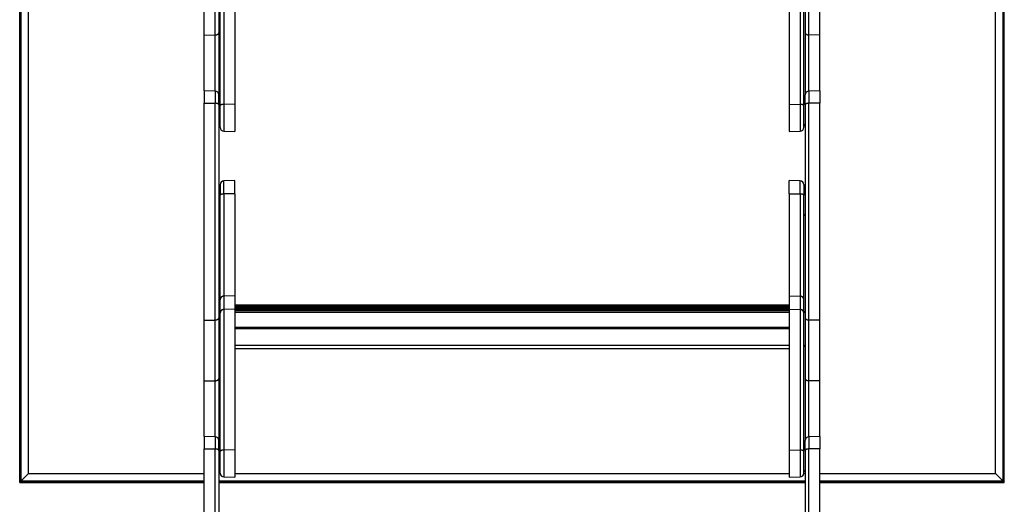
# Model space of a CAD drawing. Header units: inches. Extents: x 0 to 77643, y -44170 to 0.
# Tile 324 of 546: x 76110 to 76178, y -39617 to -39584. Entities that reach past the tile are written whole.
import ezdxf

# ---------------------------------------------------------------- set-up
doc = ezdxf.new("R2010")
doc.units = ezdxf.units.IN
doc.header["$MEASUREMENT"] = 0
doc.layers.get('0').update_dxf_attribs({"lineweight": 0})
doc.layers.add('FAKRO LOFT LADDERS', color=7, linetype='Continuous')

# ---------------------------------------------------------------- blocks, each defined once
blk = doc.blocks.new('A$C6AF374F8')
at = {"layer": 'FAKRO LOFT LADDERS', "color": 7, "linetype": 'Continuous'}
for p, q in [((32.5, 1575.17), (32.5, 2754.17)), ((32.65, 1575.32), (32.65, 2754.01)), ((707.35, 1575.32), (707.35, 2754.01)), ((707.5, 1575.17), (707.5, 2754.17)), ((33.3, 1575.97), (33.3, 2753.36)), ((33.3, 2753.36), (33.3, 1575.97)), ((38.5, 1581.17), (38.5, 2748.17)), ((701.5, 1581.17), (701.5, 2748.17)), ((706.7, 1575.97), (706.7, 2753.36)), ((706.7, 2753.36), (706.7, 1575.97)), ((172.41, 1930.88), (172.41, 1834.42)), ((180, 1931.14), (180, 1834.51)), ((560, 1931.14), (560, 1834.51)), ((567.59, 1930.88), (567.59, 1834.42)), ((169, 1925.14), (169, 1883.5)), ((170, 1833.57), (170, 1928.42)), ((570, 1833.57), (570, 1928.42)), ((571, 1925.14), (571, 1883.5)), ((159, 1881.85), (159, 1923.49)), ((166.59, 1882.01), (166.59, 1923.64)), ((573.41, 1882.01), (573.41, 1923.64)), ((581, 1881.85), (581, 1923.49)), ((169, 1883.5), (169, 1840.98)), ((571, 1883.5), (571, 1840.98)), ((159, 1881.85), (166.59, 1882.01)), ((159, 1843.75), (159, 1881.85)), ((166.59, 1843.48), (166.59, 1882.01)), ((581, 1881.85), (573.41, 1882.01)), ((573.41, 1843.48), (573.41, 1882.01)), ((581, 1843.75), (581, 1881.85)), ((159, 1843.75), (159, 1835.29)), ((166.59, 1843.48), (159, 1843.75)), ((166.59, 1843.48), (166.59, 1835.18)), ((581, 1843.75), (573.41, 1843.48)), ((573.41, 1843.48), (573.41, 1835.18)), ((581, 1843.75), (581, 1835.29)), ((169, 1834.2), (169, 1840.98)), ((571, 1834.2), (571, 1840.98)), ((159, 1686.36), (159, 1835.29)), ((159, 1835.29), (166.59, 1835.18)), ((166.59, 1686.52), (166.59, 1835.18)), ((169, 1834.2), (169, 1688.01)), ((170, 1818.51), (170, 1833.57)), ((180, 1834.51), (172.41, 1834.42)), ((172.41, 1834.42), (172.41, 1816.01)), ((180, 1834.51), (180, 1815.75)), ((560, 1834.51), (560, 1815.75)), ((560, 1834.51), (567.59, 1834.42)), ((567.59, 1834.42), (567.59, 1816.01)), ((570, 1818.51), (570, 1833.57)), ((571, 1834.2), (571, 1688.01)), ((581, 1835.29), (573.41, 1835.18)), ((573.41, 1686.52), (573.41, 1835.18)), ((581, 1686.36), (581, 1835.29)), ((172.41, 1816.01), (180, 1815.75)), ((560, 1815.75), (567.59, 1816.01)), ((180, 1782.16), (172.41, 1781.89)), ((180, 1773.04), (180, 1782.16)), ((560, 1773.04), (560, 1782.16)), ((567.59, 1781.89), (560, 1782.16)), ((170, 1779.4), (170, 1772.08)), ((172.41, 1772.95), (172.41, 1781.89)), ((567.59, 1772.95), (567.59, 1781.89)), ((570, 1779.4), (570, 1772.08)), ((170, 1700.43), (170, 1772.08)), ((180, 1773.04), (172.41, 1772.95)), ((172.41, 1772.95), (172.41, 1702.89)), ((180, 1773.04), (180, 1703.15)), ((560, 1773.04), (560, 1703.15)), ((560, 1773.04), (567.59, 1772.95)), ((567.59, 1772.95), (567.59, 1702.89)), ((570, 1700.43), (570, 1772.08)), ((180, 1703.15), (172.41, 1702.89)), ((172.41, 1702.89), (172.41, 1693.75)), ((180, 1703.15), (180, 1694.01)), ((560, 1703.15), (560, 1694.01)), ((560, 1703.15), (567.59, 1702.89)), ((567.59, 1702.89), (567.59, 1693.75)), ((170, 1691.29), (170, 1700.43)), ((560, 1696.77), (180, 1696.77)), ((560, 1696.58), (180, 1696.58)), ((560, 1696.39), (180, 1696.39)), ((180, 1695.94), (560, 1695.94)), ((210.92, 1695.67), (180, 1695.67)), ((210.92, 1695.48), (180, 1695.48)), ((210.92, 1695.29), (180, 1695.29)), ((180, 1694.84), (210.92, 1694.84)), ((560, 1694.56), (180, 1694.56)), ((560, 1694.37), (180, 1694.37)), ((210.92, 1695.48), (210.92, 1695.67)), ((210.92, 1695.29), (210.92, 1695.48)), ((210.92, 1694.84), (210.92, 1695.29)), ((210.92, 1694.56), (210.92, 1694.84)), ((211.83, 1695.33), (228.17, 1695.33)), ((212.5, 1694.67), (211.91, 1695.26)), ((212.41, 1694.56), (211.91, 1695.07)), ((212.22, 1694.56), (211.91, 1694.88)), ((228.09, 1695.26), (227.5, 1694.67)), ((228.09, 1695.07), (227.59, 1694.56)), ((228.09, 1694.88), (227.78, 1694.56)), ((229.08, 1695.67), (229.08, 1695.48)), ((270.92, 1695.67), (229.08, 1695.67)), ((229.08, 1695.48), (229.08, 1695.29)), ((270.92, 1695.48), (229.08, 1695.48)), ((229.08, 1695.29), (229.08, 1694.84)), ((270.92, 1695.29), (229.08, 1695.29)), ((229.08, 1694.84), (229.08, 1694.56)), ((229.08, 1694.84), (270.92, 1694.84)), ((270.92, 1695.48), (270.92, 1695.67)), ((270.92, 1695.29), (270.92, 1695.48)), ((270.92, 1694.84), (270.92, 1695.29)), ((270.92, 1694.56), (270.92, 1694.84)), ((271.83, 1695.33), (288.17, 1695.33)), ((272.5, 1694.67), (271.91, 1695.26)), ((272.41, 1694.56), (271.91, 1695.07)), ((272.22, 1694.56), (271.91, 1694.88)), ((288.09, 1695.26), (287.5, 1694.67)), ((288.09, 1695.07), (287.59, 1694.56)), ((288.09, 1694.88), (287.78, 1694.56)), ((289.08, 1695.67), (289.08, 1695.48)), ((330.92, 1695.67), (289.08, 1695.67)), ((289.08, 1695.48), (289.08, 1695.29)), ((330.92, 1695.48), (289.08, 1695.48)), ((289.08, 1695.29), (289.08, 1694.84)), ((330.92, 1695.29), (289.08, 1695.29)), ((289.08, 1694.84), (289.08, 1694.56)), ((289.08, 1694.84), (330.92, 1694.84)), ((330.92, 1695.48), (330.92, 1695.67)), ((330.92, 1695.29), (330.92, 1695.48)), ((330.92, 1694.84), (330.92, 1695.29)), ((330.92, 1694.56), (330.92, 1694.84)), ((331.83, 1695.33), (348.17, 1695.33)), ((332.5, 1694.67), (331.91, 1695.26)), ((332.41, 1694.56), (331.91, 1695.07)), ((332.22, 1694.56), (331.91, 1694.88)), ((348.09, 1695.26), (347.5, 1694.67)), ((348.09, 1695.07), (347.59, 1694.56)), ((348.09, 1694.88), (347.78, 1694.56)), ((349.08, 1695.67), (349.08, 1695.48)), ((390.92, 1695.67), (349.08, 1695.67)), ((349.08, 1695.48), (349.08, 1695.29)), ((390.92, 1695.48), (349.08, 1695.48)), ((349.08, 1695.29), (349.08, 1694.84)), ((390.92, 1695.29), (349.08, 1695.29)), ((349.08, 1694.84), (349.08, 1694.56)), ((349.08, 1694.84), (390.92, 1694.84)), ((390.92, 1695.48), (390.92, 1695.67)), ((390.92, 1695.29), (390.92, 1695.48)), ((390.92, 1694.84), (390.92, 1695.29)), ((390.92, 1694.56), (390.92, 1694.84)), ((391.83, 1695.33), (408.17, 1695.33)), ((392.5, 1694.67), (391.91, 1695.26)), ((392.41, 1694.56), (391.91, 1695.07)), ((392.22, 1694.56), (391.91, 1694.88)), ((408.09, 1695.26), (407.5, 1694.67)), ((408.09, 1695.07), (407.59, 1694.56)), ((408.09, 1694.88), (407.78, 1694.56)), ((409.08, 1695.67), (409.08, 1695.48)), ((450.92, 1695.67), (409.08, 1695.67)), ((409.08, 1695.48), (409.08, 1695.29)), ((450.92, 1695.48), (409.08, 1695.48)), ((409.08, 1695.29), (409.08, 1694.84)), ((450.92, 1695.29), (409.08, 1695.29)), ((409.08, 1694.84), (409.08, 1694.56)), ((409.08, 1694.84), (450.92, 1694.84)), ((450.92, 1695.48), (450.92, 1695.67)), ((450.92, 1695.29), (450.92, 1695.48)), ((450.92, 1694.84), (450.92, 1695.29)), ((450.92, 1694.56), (450.92, 1694.84)), ((451.83, 1695.33), (468.17, 1695.33)), ((452.5, 1694.67), (451.91, 1695.26)), ((452.41, 1694.56), (451.91, 1695.07)), ((452.22, 1694.56), (451.91, 1694.88)), ((468.09, 1695.26), (467.5, 1694.67)), ((468.09, 1695.07), (467.59, 1694.56)), ((468.09, 1694.88), (467.78, 1694.56)), ((469.08, 1695.67), (469.08, 1695.48)), ((510.92, 1695.67), (469.08, 1695.67)), ((469.08, 1695.48), (469.08, 1695.29)), ((510.92, 1695.48), (469.08, 1695.48)), ((469.08, 1695.29), (469.08, 1694.84)), ((510.92, 1695.29), (469.08, 1695.29)), ((469.08, 1694.84), (469.08, 1694.56)), ((469.08, 1694.84), (510.92, 1694.84)), ((510.92, 1695.48), (510.92, 1695.67)), ((510.92, 1695.29), (510.92, 1695.48)), ((510.92, 1694.84), (510.92, 1695.29)), ((510.92, 1694.56), (510.92, 1694.84)), ((511.83, 1695.33), (528.17, 1695.33)), ((512.5, 1694.67), (511.91, 1695.26)), ((512.41, 1694.56), (511.91, 1695.07)), ((512.22, 1694.56), (511.91, 1694.88)), ((528.09, 1695.26), (527.5, 1694.67)), ((528.09, 1695.07), (527.59, 1694.56)), ((528.09, 1694.88), (527.78, 1694.56)), ((529.08, 1695.67), (529.08, 1695.48)), ((560, 1695.67), (529.08, 1695.67)), ((529.08, 1695.48), (529.08, 1695.29)), ((560, 1695.48), (529.08, 1695.48)), ((529.08, 1695.29), (529.08, 1694.84)), ((560, 1695.29), (529.08, 1695.29)), ((529.08, 1694.84), (529.08, 1694.56)), ((529.08, 1694.84), (560, 1694.84)), ((570, 1691.29), (570, 1700.43)), ((169, 1688.01), (169, 1646.37)), ((170, 1596.44), (170, 1691.29)), ((180, 1694.01), (172.41, 1693.75)), ((172.41, 1693.75), (172.41, 1597.29)), ((560, 1694.19), (180, 1694.19)), ((180, 1694.01), (180, 1597.38)), ((180, 1693.74), (560, 1693.74)), ((560, 1693.13), (180, 1693.13)), ((180, 1693.13), (560, 1693.13)), ((560, 1691.6), (180, 1691.6)), ((560, 1694.01), (560, 1597.38)), ((560, 1694.01), (567.59, 1693.75)), ((567.59, 1693.75), (567.59, 1597.29)), ((570, 1596.44), (570, 1691.29)), ((571, 1688.01), (571, 1646.37)), ((159, 1686.36), (166.59, 1686.52)), ((159, 1644.72), (159, 1686.36)), ((166.59, 1644.88), (166.59, 1686.52)), ((560, 1681.28), (180, 1681.28)), ((581, 1686.36), (573.41, 1686.52)), ((573.41, 1644.88), (573.41, 1686.52)), ((581, 1644.72), (581, 1686.36)), ((560, 1680.53), (180, 1680.53)), ((560, 1669.12), (180, 1669.12)), ((180, 1667.01), (560, 1667.01)), ((159, 1644.72), (166.59, 1644.88)), ((159, 1606.62), (159, 1644.72)), ((166.59, 1606.35), (166.59, 1644.88)), ((169, 1646.37), (169, 1603.86)), ((571, 1646.37), (571, 1603.86)), ((581, 1644.72), (573.41, 1644.88)), ((573.41, 1606.35), (573.41, 1644.88)), ((581, 1606.62), (581, 1644.72)), ((159, 1606.62), (159, 1598.16)), ((166.59, 1606.35), (159, 1606.62)), ((581, 1606.62), (573.41, 1606.35)), ((581, 1606.62), (581, 1598.16)), ((166.59, 1606.35), (166.59, 1598.06)), ((169, 1597.07), (169, 1603.86)), ((571, 1597.07), (571, 1603.86)), ((573.41, 1606.35), (573.41, 1598.06)), ((159, 1449.23), (159, 1598.16)), ((159, 1598.16), (166.59, 1598.06)), ((166.59, 1449.39), (166.59, 1598.06)), ((169, 1597.07), (169, 1450.88)), ((170, 1581.38), (170, 1596.44)), ((180, 1597.38), (172.41, 1597.29)), ((172.41, 1597.29), (172.41, 1578.88)), ((180, 1597.38), (180, 1578.62)), ((560, 1597.38), (560, 1578.62)), ((560, 1597.38), (567.59, 1597.29)), ((567.59, 1597.29), (567.59, 1578.88)), ((570, 1581.38), (570, 1596.44)), ((571, 1597.07), (571, 1450.88)), ((581, 1598.16), (573.41, 1598.06)), ((573.41, 1449.39), (573.41, 1598.06)), ((581, 1449.23), (581, 1598.16)), ((33.3, 1575.97), (38.5, 1581.17)), ((38.5, 1581.17), (159, 1581.17)), ((169, 1581.17), (170.01, 1581.17)), ((180, 1581.17), (560, 1581.17)), ((569.99, 1581.17), (571, 1581.17)), ((581, 1581.17), (701.5, 1581.17)), ((706.7, 1575.97), (701.5, 1581.17)), ((32.5, 1575.17), (33.3, 1575.97)), ((32.5, 1575.17), (32.65, 1575.32)), ((32.5, 1575.17), (75.5, 1575.17)), ((33.3, 1575.97), (32.65, 1575.32)), ((32.65, 1575.32), (75.5, 1575.32)), ((75.5, 1575.97), (33.3, 1575.97)), ((33.3, 1575.97), (159, 1575.97)), ((75.5, 1575.17), (75.5, 1575.97)), ((159, 1575.97), (75.5, 1575.97)), ((75.5, 1575.17), (75.5, 1575.97)), ((75.5, 1575.17), (159, 1575.17)), ((169, 1575.97), (571, 1575.97)), ((571, 1575.97), (169, 1575.97)), ((169, 1575.17), (571, 1575.17)), ((172.41, 1578.88), (180, 1578.62)), ((560, 1578.62), (567.59, 1578.88)), ((581, 1575.97), (706.7, 1575.97)), ((664.5, 1575.97), (581, 1575.97)), ((581, 1575.17), (664.5, 1575.17)), ((706.7, 1575.97), (664.5, 1575.97)), ((664.5, 1575.97), (664.5, 1575.17)), ((664.5, 1575.17), (664.5, 1575.97)), ((664.5, 1575.32), (707.35, 1575.32)), ((664.5, 1575.17), (707.5, 1575.17)), ((707.35, 1575.32), (706.7, 1575.97)), ((707.5, 1575.17), (706.7, 1575.97)), ((707.5, 1575.17), (707.35, 1575.32))]:
    blk.add_line(p, q, dxfattribs=at)
for centre, radius, start, end in [((166.5, 1840.98), 2.5, 0, 88), ((573.5, 1840.98), 2.5, 92, 180), ((169, 1838.75), 1, 0, 90), ((571, 1838.75), 1, 90, 180), ((169, 1820.75), 1, 270, 0), ((172.5, 1818.51), 2.5, 180, 268), ((567.5, 1818.51), 2.5, 272, 0), ((571, 1820.75), 1, 180, 270), ((169, 1777.16), 1, 0, 90), ((172.5, 1779.4), 2.5, 92, 180), ((567.5, 1779.4), 2.5, 0, 88), ((571, 1777.16), 1, 90, 180), ((169, 1759.16), 1, 270, 0), ((571, 1759.16), 1, 180, 270), ((210.92, 1694.27), 1.4, 45.04133, 90), ((210.92, 1694.08), 1.4, 45.04133, 90), ((210.92, 1693.89), 1.4, 45.04133, 90), ((229.08, 1694.27), 1.4, 90, 134.95867), ((229.08, 1694.08), 1.4, 90, 134.95867), ((229.08, 1693.89), 1.4, 90, 134.95867), ((270.92, 1694.27), 1.4, 45.04133, 90), ((270.92, 1694.08), 1.4, 45.04133, 90), ((270.92, 1693.89), 1.4, 45.04133, 90), ((289.08, 1694.27), 1.4, 90, 134.95867), ((289.08, 1694.08), 1.4, 90, 134.95867), ((289.08, 1693.89), 1.4, 90, 134.95867), ((330.92, 1694.27), 1.4, 45.04133, 90), ((330.92, 1694.08), 1.4, 45.04133, 90), ((330.92, 1693.89), 1.4, 45.04133, 90), ((349.08, 1694.27), 1.4, 90, 134.95867), ((349.08, 1694.08), 1.4, 90, 134.95867), ((349.08, 1693.89), 1.4, 90, 134.95867), ((390.92, 1694.27), 1.4, 45.04133, 90), ((390.92, 1694.08), 1.4, 45.04133, 90), ((390.92, 1693.89), 1.4, 45.04133, 90), ((409.08, 1694.27), 1.4, 90, 134.95867), ((409.08, 1694.08), 1.4, 90, 134.95867), ((409.08, 1693.89), 1.4, 90, 134.95867), ((450.92, 1694.27), 1.4, 45.04133, 90), ((450.92, 1694.08), 1.4, 45.04133, 90), ((450.92, 1693.89), 1.4, 45.04133, 90), ((469.08, 1694.27), 1.4, 90, 134.95867), ((469.08, 1694.08), 1.4, 90, 134.95867), ((469.08, 1693.89), 1.4, 90, 134.95867), ((510.92, 1694.27), 1.4, 45.04133, 90), ((510.92, 1694.08), 1.4, 45.04133, 90), ((510.92, 1693.89), 1.4, 45.04133, 90), ((529.08, 1694.27), 1.4, 90, 134.95867), ((529.08, 1694.08), 1.4, 90, 134.95867), ((529.08, 1693.89), 1.4, 90, 134.95867), ((169, 1691.39), 1, 0, 90), ((571, 1691.39), 1, 90, 180), ((169, 1669.39), 1, 270, 0), ((571, 1669.39), 1, 180, 270), ((166.5, 1603.86), 2.5, 0, 88), ((169, 1601.62), 1, 0, 90), ((571, 1601.62), 1, 90, 180), ((573.5, 1603.86), 2.5, 92, 180), ((169, 1583.62), 1, 270, 0), ((172.5, 1581.38), 2.5, 180, 268), ((567.5, 1581.38), 2.5, 272, 0), ((571, 1583.62), 1, 180, 270)]:
    blk.add_arc(centre, radius, start, end, dxfattribs=at)
for points, weights in [([(166.59, 1882.01), (169, 1882.06), (169, 1883.5)], [1, 0.719339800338, 1]), ([(571, 1883.5), (571, 1882.06), (573.41, 1882.01)], [1, 0.719339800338, 1]), ([(169, 1834.2), (169, 1835.15), (166.59, 1835.18)], [1, 0.719339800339, 1]), ([(172.41, 1834.42), (170, 1834.39), (170, 1833.57)], [1, 0.719339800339, 1]), ([(570, 1833.57), (570, 1834.39), (567.59, 1834.42)], [1, 0.719339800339, 1]), ([(573.41, 1835.18), (571, 1835.15), (571, 1834.2)], [1, 0.71933980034, 1]), ([(172.41, 1772.95), (170, 1772.92), (170, 1772.08)], [1, 0.719339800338, 1]), ([(570, 1772.08), (570, 1772.92), (567.59, 1772.95)], [1, 0.719339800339, 1]), ([(172.41, 1702.89), (170, 1702.81), (170, 1700.43)], [1, 0.719339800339, 1]), ([(570, 1700.43), (570, 1702.81), (567.59, 1702.89)], [1, 0.719339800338, 1]), ([(210.92, 1694.84), (211.95, 1694.84), (211.91, 1694.88)], [1, 0.693548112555, 1]), ([(211.71, 1695.23), (211.92, 1695.24), (211.91, 1695.26)], [1, 0.941741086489, 1]), ([(211.71, 1695.04), (211.92, 1695.05), (211.91, 1695.07)], [1, 0.941741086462, 1]), ([(212.34, 1694.64), (212.51, 1694.65), (212.5, 1694.67)], [1, 0.969483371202, 1]), ([(227.5, 1694.67), (227.49, 1694.65), (227.66, 1694.64)], [1, 0.969483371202, 1]), ([(228.09, 1695.26), (228.08, 1695.24), (228.29, 1695.23)], [1, 0.941741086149, 1]), ([(228.09, 1695.07), (228.08, 1695.05), (228.29, 1695.04)], [1, 0.941741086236, 1]), ([(228.09, 1694.88), (228.05, 1694.84), (229.08, 1694.84)], [1, 0.693548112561, 1]), ([(270.92, 1694.84), (271.95, 1694.84), (271.91, 1694.88)], [1, 0.693548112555, 1]), ([(271.71, 1695.23), (271.92, 1695.24), (271.91, 1695.26)], [1, 0.941741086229, 1]), ([(271.71, 1695.04), (271.92, 1695.05), (271.91, 1695.07)], [1, 0.941741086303, 1]), ([(272.34, 1694.64), (272.51, 1694.65), (272.5, 1694.67)], [1, 0.969483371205, 1]), ([(287.5, 1694.67), (287.49, 1694.65), (287.66, 1694.64)], [1, 0.969483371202, 1]), ([(288.09, 1695.26), (288.08, 1695.24), (288.29, 1695.23)], [1, 0.941741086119, 1]), ([(288.09, 1695.07), (288.08, 1695.05), (288.29, 1695.04)], [1, 0.94174108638, 1]), ([(288.09, 1694.88), (288.05, 1694.84), (289.08, 1694.84)], [1, 0.693548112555, 1]), ([(330.92, 1694.84), (331.95, 1694.84), (331.91, 1694.88)], [1, 0.693548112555, 1]), ([(331.71, 1695.23), (331.92, 1695.24), (331.91, 1695.26)], [1, 0.941741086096, 1]), ([(331.71, 1695.04), (331.92, 1695.05), (331.91, 1695.07)], [1, 0.941741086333, 1]), ([(332.34, 1694.64), (332.51, 1694.65), (332.5, 1694.67)], [1, 0.969483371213, 1]), ([(347.5, 1694.67), (347.49, 1694.65), (347.66, 1694.64)], [1, 0.969483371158, 1]), ([(348.09, 1695.26), (348.08, 1695.24), (348.29, 1695.23)], [1, 0.941741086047, 1]), ([(348.09, 1695.07), (348.08, 1695.05), (348.29, 1695.04)], [1, 0.941741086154, 1]), ([(348.09, 1694.88), (348.05, 1694.84), (349.08, 1694.84)], [1, 0.693548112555, 1]), ([(390.92, 1694.84), (391.95, 1694.84), (391.91, 1694.88)], [1, 0.69354811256, 1]), ([(391.71, 1695.23), (391.92, 1695.24), (391.91, 1695.26)], [1, 0.941741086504, 1]), ([(391.71, 1695.04), (391.92, 1695.05), (391.91, 1695.07)], [1, 0.941741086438, 1]), ([(392.34, 1694.64), (392.51, 1694.65), (392.5, 1694.67)], [1, 0.969483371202, 1]), ([(407.5, 1694.67), (407.49, 1694.65), (407.66, 1694.64)], [1, 0.969483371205, 1]), ([(408.09, 1695.26), (408.08, 1695.24), (408.29, 1695.23)], [1, 0.941741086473, 1]), ([(408.09, 1695.07), (408.08, 1695.05), (408.29, 1695.04)], [1, 0.941741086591, 1]), ([(408.09, 1694.88), (408.05, 1694.84), (409.08, 1694.84)], [1, 0.693548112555, 1]), ([(450.92, 1694.84), (451.95, 1694.84), (451.91, 1694.88)], [1, 0.693548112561, 1]), ([(451.71, 1695.23), (451.92, 1695.24), (451.91, 1695.26)], [1, 0.94174108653, 1]), ([(451.71, 1695.04), (451.92, 1695.05), (451.91, 1695.07)], [1, 0.941741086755, 1]), ([(452.34, 1694.64), (452.51, 1694.65), (452.5, 1694.67)], [1, 0.969483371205, 1]), ([(467.5, 1694.67), (467.49, 1694.65), (467.66, 1694.64)], [1, 0.969483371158, 1]), ([(468.09, 1695.26), (468.08, 1695.24), (468.29, 1695.23)], [1, 0.941741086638, 1]), ([(468.09, 1695.07), (468.08, 1695.05), (468.29, 1695.04)], [1, 0.941741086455, 1]), ([(468.09, 1694.88), (468.05, 1694.84), (469.08, 1694.84)], [1, 0.693548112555, 1]), ([(510.92, 1694.84), (511.95, 1694.84), (511.91, 1694.88)], [1, 0.693548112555, 1]), ([(511.71, 1695.23), (511.92, 1695.24), (511.91, 1695.26)], [1, 0.941741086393, 1]), ([(511.71, 1695.04), (511.92, 1695.05), (511.91, 1695.07)], [1, 0.941741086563, 1]), ([(512.34, 1694.64), (512.51, 1694.65), (512.5, 1694.67)], [1, 0.969483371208, 1]), ([(527.5, 1694.67), (527.49, 1694.65), (527.66, 1694.64)], [1, 0.969483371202, 1]), ([(528.09, 1695.26), (528.08, 1695.24), (528.29, 1695.23)], [1, 0.941741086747, 1]), ([(528.09, 1695.07), (528.08, 1695.05), (528.29, 1695.04)], [1, 0.941741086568, 1]), ([(528.09, 1694.88), (528.05, 1694.84), (529.08, 1694.84)], [1, 0.693548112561, 1]), ([(166.59, 1686.52), (169, 1686.57), (169, 1688.01)], [1, 0.719339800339, 1]), ([(172.41, 1693.75), (170, 1693.67), (170, 1691.29)], [1, 0.719339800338, 1]), ([(570, 1691.29), (570, 1693.67), (567.59, 1693.75)], [1, 0.719339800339, 1]), ([(571, 1688.01), (571, 1686.57), (573.41, 1686.52)], [1, 0.719339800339, 1]), ([(166.59, 1644.88), (169, 1644.93), (169, 1646.37)], [1, 0.719339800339, 1]), ([(571, 1646.37), (571, 1644.93), (573.41, 1644.88)], [1, 0.719339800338, 1]), ([(169, 1597.07), (169, 1598.02), (166.59, 1598.06)], [1, 0.719339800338, 1]), ([(172.41, 1597.29), (170, 1597.26), (170, 1596.44)], [1, 0.719339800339, 1]), ([(570, 1596.44), (570, 1597.26), (567.59, 1597.29)], [1, 0.719339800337, 1]), ([(573.41, 1598.06), (571, 1598.02), (571, 1597.07)], [1, 0.719339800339, 1])]:
    blk.add_rational_spline(points, weights, degree=2, dxfattribs=at)

msp = doc.modelspace()

# ---------------------------------------------------------------- block references
at = {"xscale": 0.1, "yscale": 0.1, "zscale": 0.1}
msp.add_blockref('A$C6AF374F8', (76107.1973, -39773.38402), dxfattribs=at)

doc.saveas('drawing.dxf')
